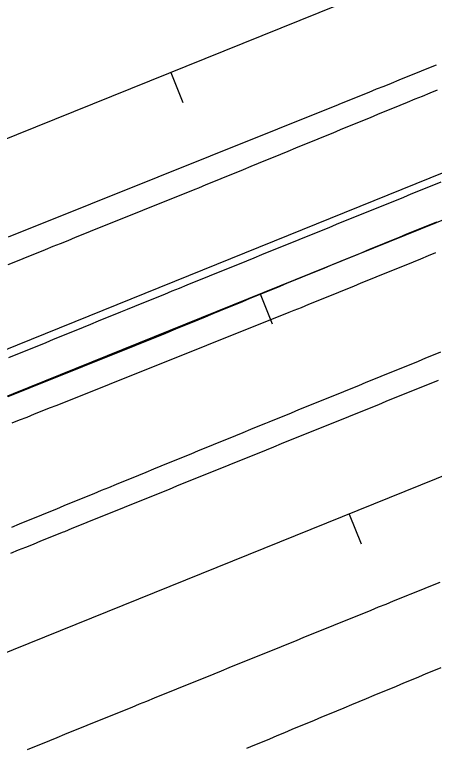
# Model space of a CAD drawing. Extents: x 1901471 to 1963503, y 756461 to 799997.
# Drawn here: x 1930419.4 to 1930471.5, y 773368.2 to 773459.1 of the extents above; entities that cross this region are included whole.
import ezdxf

# ---------------------------------------------------------------- set-up
doc = ezdxf.new("R2010")
doc.units = 0
for name, color, linetype in [('RD_EX_DR_ErosCtrl', 7, 'Continuous'), ('RD_EX_Fence_Other', 7, 'Continuous'), ('RD_EX_H2O', 7, 'Continuous'), ('RD_EX_Road', 7, 'Continuous'), ('RD_HC_Cl', 7, 'Continuous'), ('RD_HC_Data_Tic', 7, 'Continuous')]:
    doc.layers.add(name, color=color, linetype=linetype)

msp = doc.modelspace()

# ---------------------------------------------------------------- linework, layer by layer
at = {"layer": 'RD_EX_DR_ErosCtrl'}
for points in [[(1930418.7, 773416.58), (1930419.62, 773416.95), (1930420.55, 773417.33), (1930421.47, 773417.71), (1930422.4, 773418.09), (1930423.33, 773418.47), (1930424.25, 773418.85), (1930425.18, 773419.22), (1930426.1, 773419.6), (1930427.03, 773419.98), (1930427.95, 773420.36), (1930428.88, 773420.74), (1930429.8, 773421.12), (1930430.73, 773421.5), (1930431.66, 773421.87), (1930432.58, 773422.25), (1930433.39, 773422.58), (1930434.31, 773422.96), (1930435.24, 773423.33), (1930436.17, 773423.71), (1930437.09, 773424.09), (1930438.02, 773424.46), (1930438.94, 773424.84), (1930439.87, 773425.21), (1930440.8, 773425.59), (1930441.72, 773425.97), (1930442.65, 773426.34), (1930443.58, 773426.72), (1930443.58, 773426.72), (1930444.5, 773427.09), (1930445.43, 773427.47), (1930446.36, 773427.85), (1930447.28, 773428.22), (1930448.21, 773428.6), (1930449.13, 773428.97), (1930450.06, 773429.35), (1930450.99, 773429.73), (1930451.91, 773430.1), (1930452.84, 773430.48), (1930453.77, 773430.85), (1930454.69, 773431.23), (1930455.62, 773431.61), (1930456.55, 773431.98), (1930457.47, 773432.36), (1930458.4, 773432.73), (1930459.33, 773433.11), (1930460.25, 773433.49), (1930461.18, 773433.86), (1930462.1, 773434.24), (1930463.03, 773434.61), (1930463.96, 773434.99), (1930464.88, 773435.37), (1930465.81, 773435.74), (1930466.74, 773436.12), (1930467.66, 773436.49), (1930468.59, 773436.87), (1930469.52, 773437.25), (1930470.44, 773437.62), (1930471.37, 773438), (1930472.29, 773438.37)], [(1930471.61, 773429.56), (1930470.68, 773429.18), (1930469.75, 773428.8), (1930468.83, 773428.43), (1930467.9, 773428.05), (1930466.97, 773427.67), (1930466.05, 773427.3), (1930465.12, 773426.92), (1930464.2, 773426.54), (1930463.27, 773426.17), (1930462.34, 773425.79), (1930461.42, 773425.41), (1930460.49, 773425.04), (1930459.57, 773424.66), (1930458.64, 773424.28), (1930457.71, 773423.9), (1930456.79, 773423.53), (1930455.86, 773423.15), (1930455.86, 773423.15), (1930454.94, 773422.77), (1930454.01, 773422.4), (1930453.42, 773422.16), (1930452.49, 773421.79), (1930451.56, 773421.41), (1930450.63, 773421.04), (1930449.7, 773420.67), (1930448.78, 773420.3), (1930447.85, 773419.93), (1930446.92, 773419.56), (1930445.99, 773419.19), (1930445.06, 773418.82), (1930444.13, 773418.45), (1930443.2, 773418.08), (1930442.28, 773417.71), (1930441.35, 773417.33), (1930440.42, 773416.96), (1930439.49, 773416.59), (1930438.56, 773416.22), (1930437.63, 773415.85), (1930436.7, 773415.48), (1930435.78, 773415.11), (1930434.85, 773414.74), (1930433.92, 773414.37), (1930432.99, 773414), (1930432.06, 773413.63), (1930431.13, 773413.25), (1930430.21, 773412.88), (1930429.28, 773412.51), (1930428.35, 773412.14), (1930427.42, 773411.77), (1930426.49, 773411.4), (1930425.56, 773411.03), (1930424.63, 773410.66), (1930423.71, 773410.29), (1930422.78, 773409.92), (1930421.85, 773409.55), (1930420.92, 773409.17), (1930419.99, 773408.8), (1930419.06, 773408.43)]]:
    msp.add_lwpolyline(points, dxfattribs=at)
at = {"layer": 'RD_EX_Fence_Other'}
msp.add_lwpolyline([(1931133.89, 773707.87), (1931099.83, 773694.13), (1931067.48, 773680.72), (1931027.55, 773663.68), (1930982.76, 773645.81), (1930938.97, 773628.09), (1930893.39, 773609.71), (1930849.11, 773591.39), (1930804.88, 773573.99), (1930760.65, 773556.5), (1930716.24, 773538.84), (1930656.76, 773514.52), (1930612.46, 773496.32), (1930567.72, 773478.03), (1930492.15, 773447.44), (1930419.73, 773418.13), (1930344.93, 773387.63), (1930270.78, 773357.87), (1930212.61, 773334.12), (1930147.85, 773308.03), (1930094.8, 773286.49), (1930062.24, 773274.79), (1930012.63, 773254.25)], dxfattribs=at)
at = {"layer": 'RD_EX_H2O'}
msp.add_lwpolyline([(1930471.71, 773433.39), (1930470.79, 773433.01), (1930469.86, 773432.63), (1930468.94, 773432.25), (1930468.01, 773431.87), (1930467.09, 773431.49), (1930466.16, 773431.11), (1930465.24, 773430.73), (1930464.31, 773430.35), (1930463.39, 773429.97), (1930462.46, 773429.59), (1930461.54, 773429.21), (1930460.62, 773428.83), (1930459.69, 773428.45), (1930458.77, 773428.07), (1930457.84, 773427.69), (1930456.92, 773427.31), (1930455.99, 773426.93), (1930455.07, 773426.55), (1930455.07, 773426.55), (1930454.14, 773426.17), (1930453.22, 773425.79), (1930452.29, 773425.41), (1930451.37, 773425.03), (1930450.44, 773424.65), (1930449.52, 773424.27), (1930448.59, 773423.89), (1930447.67, 773423.51), (1930446.74, 773423.13), (1930445.82, 773422.75), (1930444.89, 773422.37), (1930443.97, 773421.99), (1930443.04, 773421.61), (1930442.12, 773421.23), (1930441.2, 773420.85), (1930440.27, 773420.47), (1930439.35, 773420.09), (1930438.42, 773419.71), (1930438.03, 773419.54), (1930437.1, 773419.17), (1930436.17, 773418.8), (1930435.24, 773418.42), (1930434.32, 773418.05), (1930433.39, 773417.68), (1930432.46, 773417.3), (1930431.53, 773416.93), (1930430.61, 773416.56), (1930429.68, 773416.18), (1930428.75, 773415.81), (1930427.83, 773415.44), (1930426.9, 773415.06), (1930425.97, 773414.69), (1930425.04, 773414.32), (1930424.12, 773413.94), (1930423.19, 773413.57), (1930422.26, 773413.19), (1930421.33, 773412.82), (1930420.41, 773412.45), (1930419.48, 773412.07), (1930418.55, 773411.7)], dxfattribs=at)
at = {"layer": 'RD_EX_Road'}
for points in [[(1930418.65, 773431.54), (1930419.58, 773431.92), (1930420.5, 773432.29), (1930421.43, 773432.66), (1930422.36, 773433.03), (1930423.29, 773433.41), (1930424.21, 773433.78), (1930425.14, 773434.15), (1930426.07, 773434.52), (1930427, 773434.9), (1930427.93, 773435.27), (1930428.85, 773435.64), (1930429.78, 773436.01), (1930430.71, 773436.39), (1930431.64, 773436.76), (1930432.56, 773437.13), (1930433.49, 773437.51), (1930434.42, 773437.88), (1930435.35, 773438.25), (1930436.28, 773438.62), (1930437.2, 773439), (1930438.13, 773439.37), (1930439.06, 773439.74), (1930439.99, 773440.11), (1930440.91, 773440.49), (1930441.84, 773440.86), (1930442.77, 773441.23), (1930443.7, 773441.61), (1930444.62, 773441.98), (1930445.55, 773442.35), (1930446.48, 773442.72), (1930447.41, 773443.1), (1930448.34, 773443.47), (1930449.26, 773443.84), (1930450.19, 773444.21), (1930451.12, 773444.59), (1930452.05, 773444.96), (1930452.97, 773445.33), (1930453.9, 773445.71), (1930454.83, 773446.08), (1930455.76, 773446.45), (1930456.68, 773446.82), (1930457.61, 773447.2), (1930458.54, 773447.57), (1930459.47, 773447.94), (1930459.66, 773448.02), (1930460.58, 773448.39), (1930461.51, 773448.76), (1930462.44, 773449.14), (1930463.36, 773449.51), (1930464.29, 773449.89), (1930465.22, 773450.26), (1930466.15, 773450.63), (1930467.07, 773451.01), (1930468, 773451.38), (1930468.93, 773451.75), (1930469.86, 773452.13), (1930470.78, 773452.5), (1930471.71, 773452.88)], [(1930418.61, 773428.14), (1930419.54, 773428.51), (1930420.47, 773428.88), (1930421.39, 773429.26), (1930422.32, 773429.63), (1930423.25, 773430), (1930424.18, 773430.38), (1930425.1, 773430.75), (1930426.03, 773431.12), (1930426.96, 773431.5), (1930427.89, 773431.87), (1930428.81, 773432.24), (1930429.74, 773432.62), (1930430.67, 773432.99), (1930431.6, 773433.36), (1930432.52, 773433.74), (1930433.45, 773434.11), (1930434.38, 773434.48), (1930435.31, 773434.85), (1930436.23, 773435.23), (1930437.16, 773435.6), (1930438.09, 773435.97), (1930439.02, 773436.35), (1930439.94, 773436.72), (1930440.87, 773437.09), (1930441.8, 773437.47), (1930442.24, 773437.65), (1930443.17, 773438.03), (1930444.09, 773438.41), (1930445.02, 773438.79), (1930445.94, 773439.17), (1930446.87, 773439.54), (1930447.79, 773439.92), (1930448.72, 773440.3), (1930449.64, 773440.68), (1930450.57, 773441.06), (1930451.49, 773441.44), (1930452.42, 773441.82), (1930453.34, 773442.2), (1930454.27, 773442.58), (1930455.19, 773442.96), (1930456.12, 773443.34), (1930457.04, 773443.72), (1930457.97, 773444.09), (1930458.89, 773444.47), (1930459.82, 773444.85), (1930460.74, 773445.23), (1930461.67, 773445.61), (1930462.59, 773445.99), (1930463.52, 773446.37), (1930464.44, 773446.75), (1930465.37, 773447.13), (1930466.29, 773447.51), (1930467.22, 773447.89), (1930468.14, 773448.27), (1930469.07, 773448.65), (1930469.99, 773449.02), (1930470.92, 773449.4), (1930471.84, 773449.78)], [(1930419.08, 773395.57), (1930420.01, 773395.95), (1930420.93, 773396.33), (1930421.86, 773396.71), (1930422.78, 773397.09), (1930423.71, 773397.46), (1930424.63, 773397.84), (1930425.56, 773398.22), (1930426.48, 773398.6), (1930427.41, 773398.98), (1930428.33, 773399.36), (1930429.26, 773399.74), (1930430.18, 773400.12), (1930431.11, 773400.49), (1930432.03, 773400.87), (1930432.96, 773401.25), (1930433.89, 773401.63), (1930434.81, 773402.01), (1930435.74, 773402.39), (1930436.66, 773402.77), (1930437.59, 773403.15), (1930438.51, 773403.52), (1930439.44, 773403.9), (1930440.36, 773404.28), (1930441.29, 773404.66), (1930442.21, 773405.04), (1930443.14, 773405.42), (1930444.06, 773405.8), (1930444.99, 773406.17), (1930445.91, 773406.55), (1930446.84, 773406.93), (1930447.76, 773407.31), (1930448.69, 773407.69), (1930449.61, 773408.07), (1930450.54, 773408.45), (1930450.96, 773408.62), (1930451.89, 773409), (1930452.82, 773409.37), (1930453.74, 773409.75), (1930454.67, 773410.13), (1930455.6, 773410.5), (1930456.52, 773410.88), (1930457.45, 773411.26), (1930458.37, 773411.63), (1930459.3, 773412.01), (1930460.23, 773412.39), (1930461.15, 773412.76), (1930462.08, 773413.14), (1930463, 773413.52), (1930463.93, 773413.89), (1930464.86, 773414.27), (1930465.78, 773414.65), (1930466.71, 773415.02), (1930467.64, 773415.4), (1930468.56, 773415.78), (1930469.49, 773416.15), (1930470.41, 773416.53), (1930471.34, 773416.91), (1930472.27, 773417.28)], [(1930418.96, 773392.34), (1930419.88, 773392.72), (1930420.81, 773393.09), (1930421.74, 773393.46), (1930422.66, 773393.84), (1930423.59, 773394.21), (1930424.52, 773394.59), (1930425.45, 773394.96), (1930425.62, 773395.03), (1930426.55, 773395.41), (1930427.48, 773395.78), (1930428.4, 773396.16), (1930429.33, 773396.53), (1930430.26, 773396.91), (1930431.18, 773397.28), (1930432.11, 773397.66), (1930433.04, 773398.03), (1930433.96, 773398.41), (1930434.89, 773398.78), (1930435.82, 773399.16), (1930436.75, 773399.53), (1930437.67, 773399.91), (1930438.6, 773400.28), (1930439.53, 773400.66), (1930440.45, 773401.03), (1930441.38, 773401.41), (1930442.31, 773401.78), (1930443.23, 773402.16), (1930444.16, 773402.53), (1930445.09, 773402.91), (1930446.01, 773403.28), (1930446.94, 773403.66), (1930447.87, 773404.03), (1930448.79, 773404.41), (1930449.72, 773404.78), (1930450.65, 773405.16), (1930451.57, 773405.53), (1930452.5, 773405.91), (1930453.43, 773406.28), (1930454.35, 773406.66), (1930455.28, 773407.03), (1930456.21, 773407.41), (1930457.14, 773407.78), (1930458.06, 773408.16), (1930458.99, 773408.53), (1930459.92, 773408.91), (1930460.84, 773409.28), (1930461.77, 773409.66), (1930462.7, 773410.03), (1930463.62, 773410.41), (1930464.55, 773410.78), (1930465.48, 773411.16), (1930466.4, 773411.53), (1930467.33, 773411.91), (1930468.26, 773412.28), (1930469.18, 773412.66), (1930470.11, 773413.03), (1930471.04, 773413.41), (1930471.96, 773413.78)], [(1930472.13, 773388.69), (1930471.2, 773388.32), (1930470.27, 773387.94), (1930469.35, 773387.57), (1930468.42, 773387.19), (1930468.21, 773387.11), (1930467.28, 773386.73), (1930466.36, 773386.36), (1930465.43, 773385.98), (1930464.5, 773385.61), (1930463.58, 773385.23), (1930462.65, 773384.85), (1930461.72, 773384.48), (1930460.8, 773384.1), (1930459.87, 773383.73), (1930458.94, 773383.35), (1930458.02, 773382.97), (1930457.09, 773382.6), (1930456.16, 773382.22), (1930455.24, 773381.85), (1930454.31, 773381.47), (1930453.38, 773381.1), (1930452.46, 773380.72), (1930451.53, 773380.34), (1930450.6, 773379.97), (1930449.68, 773379.59), (1930448.75, 773379.22), (1930447.82, 773378.84), (1930446.9, 773378.46), (1930445.97, 773378.09), (1930445.04, 773377.71), (1930444.12, 773377.34), (1930443.19, 773376.96), (1930442.27, 773376.59), (1930441.34, 773376.21), (1930440.41, 773375.83), (1930439.49, 773375.46), (1930438.56, 773375.08), (1930437.63, 773374.71), (1930436.71, 773374.33), (1930435.78, 773373.95), (1930434.85, 773373.58), (1930433.93, 773373.2), (1930433, 773372.83), (1930432.07, 773372.45), (1930431.15, 773372.07), (1930430.22, 773371.7), (1930429.29, 773371.32), (1930428.37, 773370.95), (1930427.44, 773370.57), (1930426.51, 773370.2), (1930425.59, 773369.82), (1930424.66, 773369.44), (1930423.73, 773369.07), (1930422.81, 773368.69), (1930421.88, 773368.32), (1930420.96, 773367.94)], [(1930448.21, 773368.14), (1930449.21, 773368.56), (1930450.14, 773368.94), (1930451.06, 773369.32), (1930451.98, 773369.71), (1930452.91, 773370.09), (1930453.83, 773370.48), (1930454.75, 773370.86), (1930455.67, 773371.24), (1930456.6, 773371.63), (1930457.52, 773372.01), (1930458.44, 773372.4), (1930459.37, 773372.78), (1930460.29, 773373.16), (1930461.21, 773373.55), (1930462.14, 773373.93), (1930463.06, 773374.32), (1930463.98, 773374.7), (1930464.91, 773375.08), (1930465.83, 773375.47), (1930466.75, 773375.85), (1930467.68, 773376.24), (1930468.6, 773376.62), (1930469.52, 773377), (1930470.45, 773377.39), (1930471.37, 773377.77), (1930472.29, 773378.16)]]:
    msp.add_lwpolyline(points, dxfattribs=at)
at = {"layer": 'RD_HC_Cl'}
for p, q in [((1938541.045, 776727.625), (1929630.199, 773125.029)), ((1938552.076, 776700.344), (1929639.836, 773096.987)), ((1938563.169, 776672.894), (1929646.865, 773068.074))]:
    msp.add_line(p, q, dxfattribs=at)
at = {"layer": 'RD_HC_Data_Tic'}
for p, q in [((1930438.767, 773451.927), (1930440.266, 773448.219)), ((1930449.86, 773424.492), (1930451.359, 773420.784)), ((1930460.896, 773397.183), (1930462.395, 773393.475))]:
    msp.add_line(p, q, dxfattribs=at)

doc.saveas('drawing.dxf')
